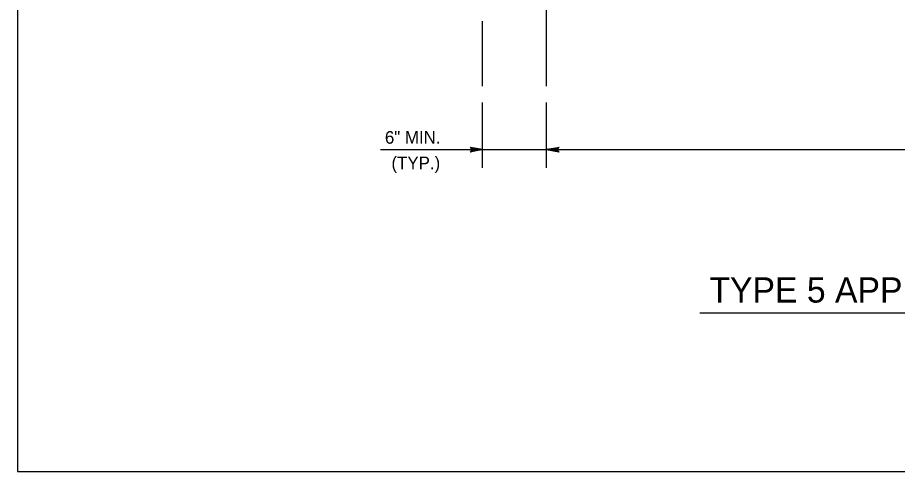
# Model space of a CAD drawing. Extents: x 636530 to 644067, y 294168 to 299122.
# Drawn here: x 641569.8 to 641779.1, y 295965.5 to 296073.5 of the extents above; entities that cross this region are included whole.
import ezdxf

# ---------------------------------------------------------------- set-up
doc = ezdxf.new("R2010")
doc.units = 0
doc.layers.add('1', color=7, linetype='Continuous')

msp = doc.modelspace()

# ---------------------------------------------------------------- linework, layer by layer
at = {"layer": '1'}
for p, q in [((641569.78, 296529.48), (641569.78, 295965.48)), ((641695.65, 296057.24), (641695.65, 296094.43)), ((641680.41, 296057.24), (641680.41, 296072.69)), ((641680.41, 296037.78), (641680.41, 296053.28)), ((641695.65, 296037.78), (641695.65, 296053.28)), ((641656.14, 296042.09), (641909.01, 296042.09)), ((641732.06, 296003.27), (641923.99, 296003.27)), ((641569.78, 295965.48), (642355.78, 295965.48))]:
    msp.add_line(p, q, dxfattribs=at)
for points in [[(641680.41, 296042.09), (641677.43, 296041.53), (641677.54, 296041.61), (641677.66, 296041.69), (641677.72, 296041.79), (641677.78, 296041.89), (641677.79, 296041.99), (641677.81, 296042.09), (641677.79, 296042.19), (641677.78, 296042.29), (641677.72, 296042.39), (641677.66, 296042.49), (641677.54, 296042.57), (641677.43, 296042.65), (641680.41, 296042.09), (641677.54, 296042.57), (641677.66, 296042.49), (641680.41, 296042.09), (641677.72, 296042.39), (641677.78, 296042.29), (641680.41, 296042.09), (641677.79, 296042.19), (641677.81, 296042.09), (641680.41, 296042.09), (641677.79, 296041.99), (641677.78, 296041.89), (641680.41, 296042.09), (641677.72, 296041.79), (641677.66, 296041.69), (641680.41, 296042.09), (641677.54, 296041.61)], [(641695.65, 296042.09), (641698.63, 296042.65), (641698.52, 296042.57), (641698.4, 296042.49), (641698.34, 296042.39), (641698.29, 296042.29), (641698.27, 296042.19), (641698.25, 296042.09), (641698.27, 296041.99), (641698.29, 296041.89), (641698.34, 296041.79), (641698.4, 296041.69), (641698.52, 296041.61), (641698.63, 296041.53), (641695.65, 296042.09), (641698.52, 296041.61), (641698.4, 296041.69), (641695.65, 296042.09), (641698.34, 296041.79), (641698.29, 296041.89), (641695.65, 296042.09), (641698.27, 296041.99), (641698.25, 296042.09), (641695.65, 296042.09), (641698.27, 296042.19), (641698.29, 296042.29), (641695.65, 296042.09), (641698.34, 296042.39), (641698.4, 296042.49), (641695.65, 296042.09), (641698.52, 296042.57)], [(641695.65, 296042.09), (641698.63, 296042.65), (641698.52, 296042.57), (641698.4, 296042.49), (641698.34, 296042.39), (641698.29, 296042.29), (641698.27, 296042.19), (641698.25, 296042.09), (641698.27, 296041.99), (641698.29, 296041.89), (641698.34, 296041.79), (641698.4, 296041.69), (641698.52, 296041.61), (641698.63, 296041.53), (641695.65, 296042.09), (641698.52, 296041.61), (641698.4, 296041.69), (641695.65, 296042.09), (641698.34, 296041.79), (641698.29, 296041.89), (641695.65, 296042.09), (641698.27, 296041.99), (641698.25, 296042.09), (641695.65, 296042.09), (641698.27, 296042.19), (641698.29, 296042.29), (641695.65, 296042.09), (641698.34, 296042.39), (641698.4, 296042.49), (641695.65, 296042.09), (641698.52, 296042.57)]]:
    msp.add_lwpolyline(points, dxfattribs=at)

# ---------------------------------------------------------------- texts
for s, height, p in [('6" MIN.', 3, (641657.17, 296043.51)), ('(TYP.)', 3, (641658.73, 296037.44)), ('TYPE 5 APPROACH SLAB - DETAIL 18', 6, (641734.37, 296005.68))]:
    msp.add_text(s, height=height, dxfattribs=at).set_placement(p)

doc.saveas('drawing.dxf')
